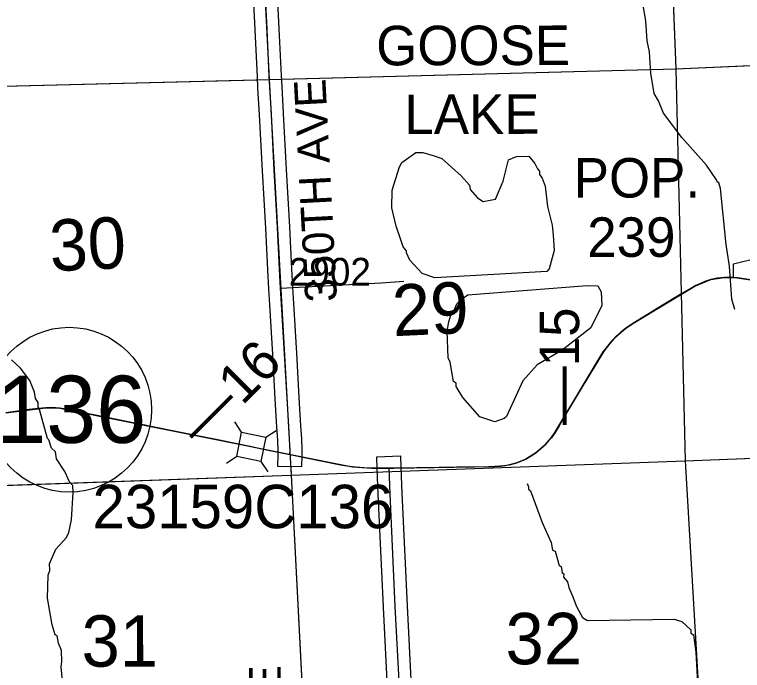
# Model space of a CAD drawing. Extents: x 128.7 to 185.5, y -21.4 to 12.6.
# Drawn here: x 158.242 to 160.083, y -0.346 to 1.313 of the extents above; entities that cross this region are included whole.
import ezdxf

# ---------------------------------------------------------------- set-up
doc = ezdxf.new("R2010")
doc.units = 0
for name, color, linetype in [('tdCoCorpBndry', 7, 'Continuous'), ('tdCoCorpPopTxt', 7, 'Continuous'), ('tdCoHydroRiver', 7, 'Continuous'), ('tdCoHydroTxtLg', 7, 'Continuous'), ('tdCoPriCL', 7, 'Continuous'), ('tdCoPrimary', 7, 'Continuous'), ('tdCoPriNonDiv', 7, 'Continuous'), ('tdCoPriNonDivCL', 7, 'Continuous'), ('tdCoSecRdNmbr', 7, 'Continuous'), ('tdCoSecRdTxt', 7, 'Continuous'), ('tdCoSecRteBand', 7, 'Continuous'), ('tdCoSecRteCL', 7, 'Continuous'), ('tdCoSectLine', 7, 'Continuous'), ('tdCoSectLinePart', 7, 'Continuous'), ('tdCoSectNmbr', 7, 'Continuous'), ('tdCoShieldStRte', 7, 'Continuous'), ('tdCoStPrkRd', 7, 'Continuous'), ('tdCoStrucNonDivPri', 7, 'Continuous'), ('tdCoStrucPriMaintName', 7, 'Continuous'), ('tdCoSurfGravel', 7, 'Continuous'), ('tdStHwyPriRefPost1', 7, 'Continuous'), ('tdStHwyPriRefPost5', 7, 'Continuous')]:
    doc.layers.add(name, color=color, linetype=linetype)

msp = doc.modelspace()

# ---------------------------------------------------------------- linework, layer by layer
at = {"layer": 'tdCoCorpBndry'}
msp.add_lwpolyline([(160.0932, 0.6439), (160.0701, 0.6471), (160.06, 0.6479), (160.0601, 0.6824), (160.183, 0.7131)], dxfattribs=at)
at = {"layer": 'tdCoHydroRiver'}
for points in [[(160.0635, 0.5667), (160.0562, 0.5932), (160.05, 0.6767), (160.0418, 0.7316), (160.0272, 0.8731), (160.0235, 0.8872), (160.0187, 0.8902), (160.0169, 0.8949), (159.9919, 0.9318), (159.9294, 1.0022), (159.883, 1.0636), (159.8709, 1.0948), (159.8592, 1.1133), (159.851, 1.1651), (159.8475, 1.2186), (159.8417, 1.2468), (159.8384, 1.2972), (159.8305, 1.3411), (159.8252, 1.3993), (159.8145, 1.4778), (159.8031, 1.621)], [(159.3046, 0.6467), (159.2726, 0.6582), (159.2415, 0.6918), (159.2329, 0.7104), (159.2327, 0.7152), (159.2244, 0.7259), (159.2191, 0.7431), (159.2068, 0.7774), (159.1957, 0.8243), (159.1972, 0.8686), (159.2156, 0.9276), (159.2215, 0.9389), (159.2569, 0.9638), (159.2743, 0.9644), (159.303, 0.956), (159.3222, 0.9488), (159.3711, 0.9048), (159.3924, 0.8819), (159.3944, 0.8709), (159.4125, 0.8495), (159.4271, 0.8405), (159.4584, 0.8464), (159.4773, 0.8913), (159.4912, 0.9454), (159.5114, 0.954), (159.5429, 0.9552), (159.5578, 0.9367), (159.5646, 0.9228), (159.5695, 0.9167), (159.5698, 0.9088), (159.5765, 0.8995), (159.5835, 0.8793), (159.5901, 0.8274), (159.6013, 0.7805), (159.6037, 0.7553), (159.6067, 0.716), (159.5942, 0.6698), (159.5881, 0.6632), (159.3046, 0.6467)], [(159.4566, 0.2829), (159.4182, 0.2957), (159.3754, 0.3447), (159.3587, 0.3725), (159.3584, 0.3804), (159.3519, 0.3849), (159.3438, 0.4335), (159.3387, 0.4444), (159.3363, 0.5121), (159.3402, 0.536), (159.3473, 0.5583), (159.3519, 0.5601), (159.3607, 0.5809), (159.3713, 0.5923), (159.3882, 0.604), (159.6904, 0.6275), (159.7173, 0.6268), (159.7257, 0.6114), (159.7269, 0.5767), (159.699, 0.5204), (159.6268, 0.4642), (159.5634, 0.4272), (159.527, 0.3864), (159.4861, 0.2966), (159.4799, 0.2916), (159.4566, 0.2829)], [(158.3704, -0.4537), (158.3599, -0.3373), (158.361, -0.3246), (158.36, -0.2962), (158.353, -0.2776), (158.3492, -0.2588), (158.3443, -0.2558), (158.3371, -0.2308), (158.3252, -0.1633), (158.3263, -0.1049), (158.3306, -0.0937), (158.33, -0.0764), (158.3373, -0.0587), (158.3461, -0.0395), (158.3734, -0.0101), (158.3793, 0.0027), (158.386, 0.0345), (158.3898, 0.1041), (158.3892, 0.1215), (158.381, 0.1306), (158.369, 0.157), (158.3473, 0.1894), (158.3451, 0.2067), (158.3353, 0.2158), (158.3282, 0.2376), (158.3249, 0.2407), (158.3049, 0.3141), (158.3016, 0.3188), (158.3012, 0.3314), (158.2945, 0.3422), (158.2923, 0.3579), (158.2802, 0.3874), (158.257, 0.4182), (158.2342, 0.4394)], [(159.538, 0.1264), (159.5414, 0.1186), (159.5416, 0.1123), (159.5465, 0.1078), (159.5762, 0.0284), (159.5986, -0.0229), (159.6024, -0.0417), (159.6088, -0.0446), (159.6196, -0.0806), (159.6244, -0.0835), (159.6265, -0.0992), (159.6314, -0.1022), (159.6301, -0.1102), (159.64, -0.1224), (159.6437, -0.1365), (159.654, -0.1598), (159.6628, -0.1848), (159.678, -0.2126), (159.6909, -0.22), (159.9101, -0.2169), (159.9293, -0.2225), (159.9521, -0.2438), (159.9524, -0.2517), (159.9589, -0.2562), (159.9652, -0.3001), (159.9701, -0.3931)]]:
    msp.add_lwpolyline(points, dxfattribs=at)
at = {"layer": 'tdCoPriCL'}
msp.add_lwpolyline([(160.0929, 0.6439), (160.0697, 0.6471), (160.0596, 0.6479), (160.0562, 0.6481), (160.0534, 0.6484), (160.0369, 0.6479), (160.0189, 0.6459), (160.0026, 0.6425), (159.9881, 0.6378), (159.9767, 0.6328), (159.9624, 0.6264), (159.9273, 0.6055), (159.8783, 0.5761), (159.8098, 0.5344), (159.7876, 0.5196), (159.7622, 0.4975), (159.7503, 0.4849), (159.7306, 0.4595), (159.7072, 0.4213), (159.6771, 0.3712), (159.632, 0.295), (159.6083, 0.2555), (159.5992, 0.2425), (159.5923, 0.2348), (159.5836, 0.2242), (159.5602, 0.2042), (159.5346, 0.1882), (159.5121, 0.1791), (159.4939, 0.1737), (159.4823, 0.1714), (159.4553, 0.1695), (159.4403, 0.169), (159.3593, 0.1678), (159.3161, 0.1672), (159.2011, 0.1655), (159.1894, 0.1655), (159.1656, 0.1654), (159.1454, 0.1653), (159.1244, 0.166), (159.0961, 0.1685), (159.0825, 0.1705), (159.0206, 0.1823), (158.9378, 0.1995), (158.8877, 0.2097), (158.8408, 0.2193), (158.8406, 0.2193), (158.8402, 0.2194), (158.8372, 0.22), (158.7553, 0.2368), (158.6117, 0.2659), (158.5861, 0.2712), (158.4463, 0.2994), (158.3979, 0.3093), (158.376, 0.3142), (158.356, 0.3172), (158.3205, 0.3184), (158.2788, 0.3137), (158.2192, 0.3058)], dxfattribs=at)
at = {"layer": 'tdCoPrimary'}
msp.add_line((160.06, 0.6479), (160.06, 0.6479), dxfattribs=at)
msp.add_line((160.06, 0.6479), (160.06, 0.6479), dxfattribs=at)
for points in [[(160.0932, 0.6439), (160.0701, 0.6471), (160.06, 0.6479), (160.0538, 0.6484), (160.0373, 0.6479), (160.0193, 0.6459), (160.003, 0.6425), (159.9884, 0.6378), (159.9771, 0.6328), (159.9628, 0.6267), (159.9628, 0.6264), (159.932, 0.6082), (159.9279, 0.6058), (159.8787, 0.5761), (159.8101, 0.5344), (159.7879, 0.5196), (159.7759, 0.5093), (159.7625, 0.4975), (159.7507, 0.4849), (159.7413, 0.473), (159.731, 0.4595), (159.7076, 0.4213), (159.6775, 0.3712), (159.6323, 0.295), (159.6193, 0.273), (159.6087, 0.2555), (159.5995, 0.2425), (159.5926, 0.2348), (159.584, 0.2242), (159.5729, 0.2141), (159.5606, 0.2042), (159.55, 0.1966), (159.5349, 0.1882), (159.5248, 0.184), (159.5125, 0.1791), (159.5034, 0.1764), (159.4942, 0.1737), (159.4826, 0.1714), (159.4706, 0.17), (159.4407, 0.169), (159.3741, 0.168), (159.3164, 0.1672), (159.2015, 0.1655), (159.1889, 0.1655), (159.1458, 0.1653), (159.1248, 0.166), (159.109, 0.1675), (159.0965, 0.1685), (159.0829, 0.1705), (159.0666, 0.1734), (159.021, 0.1823), (158.9781, 0.1914), (158.9382, 0.1995), (158.8881, 0.2097), (158.7557, 0.2368), (158.6476, 0.2587), (158.6121, 0.2659), (158.546, 0.2795), (158.4467, 0.2994), (158.3983, 0.3093), (158.3764, 0.3142), (158.3564, 0.3172), (158.3364, 0.3187), (158.3209, 0.3184), (158.3024, 0.3169), (158.2792, 0.3137), (158.2516, 0.3098), (158.2195, 0.3058)], [(160.06, 0.6479), (160.0538, 0.6484), (160.0373, 0.6479), (160.0193, 0.6459), (160.003, 0.6425), (159.9884, 0.6378), (159.9771, 0.6328), (159.9628, 0.6267), (159.9628, 0.6264), (159.932, 0.6082), (159.9279, 0.6058)], [(160.06, 0.6479), (160.0538, 0.6484), (160.0373, 0.6479), (160.0193, 0.6459), (160.003, 0.6425), (159.9884, 0.6378), (159.9771, 0.6328), (159.9628, 0.6267), (159.9628, 0.6264), (159.932, 0.6082), (159.9279, 0.6058)], [(160.1514, 0.6339), (160.1083, 0.6412), (160.0932, 0.6439), (160.0701, 0.6471), (160.06, 0.6479)], [(160.1514, 0.6339), (160.1083, 0.6412), (160.0932, 0.6439), (160.0701, 0.6471), (160.06, 0.6479)], [(159.9279, 0.6058), (159.8787, 0.5761), (159.8101, 0.5344), (159.7879, 0.5196), (159.7759, 0.5093), (159.7625, 0.4975), (159.7507, 0.4849), (159.7413, 0.473), (159.731, 0.4595), (159.7076, 0.4213), (159.6775, 0.3712), (159.6323, 0.295), (159.6193, 0.273), (159.6087, 0.2555), (159.5995, 0.2425), (159.5926, 0.2348), (159.584, 0.2242), (159.5729, 0.2141), (159.5606, 0.2042), (159.55, 0.1966), (159.5349, 0.1882), (159.5248, 0.184), (159.5125, 0.1791), (159.5034, 0.1764), (159.4942, 0.1737), (159.4826, 0.1714), (159.4706, 0.17), (159.4556, 0.1695)], [(159.9279, 0.6058), (159.8787, 0.5761), (159.8101, 0.5344), (159.7879, 0.5196), (159.7759, 0.5093), (159.7625, 0.4975), (159.7507, 0.4849), (159.7413, 0.473), (159.731, 0.4595), (159.7076, 0.4213), (159.6775, 0.3712), (159.6323, 0.295), (159.6193, 0.273), (159.6087, 0.2555), (159.5995, 0.2425), (159.5926, 0.2348), (159.584, 0.2242), (159.5729, 0.2141), (159.5606, 0.2042), (159.55, 0.1966), (159.5349, 0.1882), (159.5248, 0.184), (159.5125, 0.1791), (159.5034, 0.1764), (159.4942, 0.1737), (159.4826, 0.1714), (159.4706, 0.17), (159.4556, 0.1695)], [(159.4556, 0.1695), (159.4407, 0.169), (159.3741, 0.168), (159.3164, 0.1672), (159.2015, 0.1655), (159.1889, 0.1655), (159.1458, 0.1653), (159.1248, 0.166), (159.109, 0.1675), (159.0965, 0.1685), (159.0829, 0.1705), (159.0666, 0.1734), (159.021, 0.1823), (158.9781, 0.1914), (158.9382, 0.1995), (158.8881, 0.2097), (158.7557, 0.2368), (158.6476, 0.2587), (158.6121, 0.2659), (158.546, 0.2795), (158.4467, 0.2994), (158.3983, 0.3093), (158.3764, 0.3142), (158.3564, 0.3172), (158.3364, 0.3187), (158.3209, 0.3184), (158.3024, 0.3169), (158.2792, 0.3137), (158.2516, 0.3098), (158.2195, 0.3058)], [(159.4556, 0.1695), (159.4407, 0.169), (159.3741, 0.168), (159.3164, 0.1672), (159.2015, 0.1655), (159.1889, 0.1655), (159.1458, 0.1653), (159.1248, 0.166), (159.109, 0.1675), (159.0965, 0.1685), (159.0829, 0.1705), (159.0666, 0.1734), (159.021, 0.1823), (158.9781, 0.1914), (158.9382, 0.1995), (158.8881, 0.2097), (158.7557, 0.2368), (158.6476, 0.2587), (158.6121, 0.2659), (158.546, 0.2795), (158.4467, 0.2994), (158.3983, 0.3093), (158.3764, 0.3142), (158.3564, 0.3172), (158.3364, 0.3187), (158.3209, 0.3184), (158.3024, 0.3169), (158.2792, 0.3137), (158.2516, 0.3098), (158.2195, 0.3058)]]:
    msp.add_lwpolyline(points, dxfattribs=at)
at = {"layer": 'tdCoPriNonDiv'}
msp.add_lwpolyline([(158.2192, 0.3058), (158.3205, 0.3184), (158.356, 0.3172), (158.3979, 0.3093), (158.6117, 0.2659), (159.0961, 0.1685), (159.1454, 0.1653), (159.2011, 0.1655), (159.4553, 0.1695), (159.4939, 0.1737), (159.5121, 0.1791), (159.5346, 0.1882), (159.5602, 0.2042), (159.5836, 0.2242), (159.5992, 0.2425), (159.6083, 0.2555), (159.7306, 0.4595), (159.7622, 0.4975), (159.7876, 0.5196), (159.8098, 0.5344), (159.9624, 0.6264), (160.0026, 0.6425), (160.0369, 0.6479), (160.0697, 0.6471), (160.1079, 0.6412)], dxfattribs=at)
at = {"layer": 'tdCoPriNonDivCL'}
msp.add_lwpolyline([(160.0929, 0.6439), (160.0697, 0.6471), (160.0596, 0.6479), (160.0596, 0.6479), (160.0534, 0.6484), (160.0369, 0.6479), (160.0189, 0.6459), (160.0026, 0.6425), (159.9881, 0.6378), (159.9767, 0.6328), (159.9624, 0.6267), (159.9624, 0.6264), (159.9316, 0.6082), (159.8783, 0.5761), (159.8098, 0.5344), (159.7876, 0.5196), (159.7755, 0.5093), (159.7622, 0.4975), (159.7503, 0.4849), (159.741, 0.473), (159.7306, 0.4595), (159.7072, 0.4213), (159.6771, 0.3712), (159.632, 0.295), (159.6189, 0.273), (159.6083, 0.2555), (159.5992, 0.2425), (159.5923, 0.2348), (159.5836, 0.2242), (159.5725, 0.2141), (159.5602, 0.2042), (159.5496, 0.1966), (159.5346, 0.1882), (159.5244, 0.184), (159.5121, 0.1791), (159.503, 0.1764), (159.4939, 0.1737), (159.4823, 0.1714), (159.4702, 0.17), (159.4553, 0.1695), (159.4403, 0.169), (159.3738, 0.168), (159.3161, 0.1672), (159.2011, 0.1655), (159.1885, 0.1655), (159.1454, 0.1653), (159.1244, 0.166), (159.1087, 0.1675), (159.0961, 0.1685), (159.0825, 0.1705), (159.0662, 0.1734), (159.0206, 0.1823), (158.9777, 0.1914), (158.9378, 0.1995), (158.8877, 0.2097), (158.7553, 0.2368), (158.6473, 0.2587), (158.6117, 0.2659), (158.5457, 0.2795), (158.4463, 0.2994), (158.3979, 0.3093), (158.376, 0.3142), (158.356, 0.3172), (158.336, 0.3187), (158.3205, 0.3184), (158.302, 0.3169), (158.2788, 0.3137), (158.2512, 0.3098), (158.2192, 0.3058)], dxfattribs=at)
msp.add_lwpolyline([(160.0929, 0.6439), (160.0697, 0.6471), (160.0596, 0.6479), (160.0596, 0.6479), (160.0534, 0.6484), (160.0369, 0.6479), (160.0189, 0.6459), (160.0026, 0.6425), (159.9881, 0.6378), (159.9767, 0.6328), (159.9624, 0.6267), (159.9624, 0.6264), (159.9316, 0.6082), (159.8783, 0.5761), (159.8098, 0.5344), (159.7876, 0.5196), (159.7755, 0.5093), (159.7622, 0.4975), (159.7503, 0.4849), (159.741, 0.473), (159.7306, 0.4595), (159.7072, 0.4213), (159.6771, 0.3712), (159.632, 0.295), (159.6189, 0.273), (159.6083, 0.2555), (159.5992, 0.2425), (159.5923, 0.2348), (159.5836, 0.2242), (159.5725, 0.2141), (159.5602, 0.2042), (159.5496, 0.1966), (159.5346, 0.1882), (159.5244, 0.184), (159.5121, 0.1791), (159.503, 0.1764), (159.4939, 0.1737), (159.4823, 0.1714), (159.4702, 0.17), (159.4553, 0.1695), (159.4403, 0.169), (159.3738, 0.168), (159.3161, 0.1672), (159.2011, 0.1655), (159.1885, 0.1655), (159.1454, 0.1653), (159.1244, 0.166), (159.1087, 0.1675), (159.0961, 0.1685), (159.0825, 0.1705), (159.0662, 0.1734), (159.0206, 0.1823), (158.9777, 0.1914), (158.9378, 0.1995), (158.8877, 0.2097), (158.7553, 0.2368), (158.6473, 0.2587), (158.6117, 0.2659), (158.5457, 0.2795), (158.4463, 0.2994), (158.3979, 0.3093), (158.376, 0.3142), (158.356, 0.3172), (158.336, 0.3187), (158.3205, 0.3184), (158.302, 0.3169), (158.2788, 0.3137), (158.2512, 0.3098), (158.2192, 0.3058)], dxfattribs=at)
at = {"layer": 'tdCoSecRteBand'}
for points in [[(158.9677, 0.169), (158.9077, 0.17), (158.9082, 0.2), (158.9084, 0.2106), (158.9072, 0.2361), (158.9052, 0.2694), (158.9009, 0.3411), (158.9009, 0.3412), (158.9009, 0.3412), (158.8947, 0.4531), (158.8871, 0.5788), (158.8871, 0.5788), (158.8871, 0.5789), (158.8847, 0.6189), (158.8819, 0.6669), (158.8819, 0.6671), (158.8819, 0.6673), (158.877, 0.7726), (158.8686, 0.9175), (158.8686, 0.9176), (158.8686, 0.9177), (158.8614, 1.0594), (158.8574, 1.1279), (158.8558, 1.1554), (158.8558, 1.1556), (158.8558, 1.1558), (158.8503, 1.2744), (158.8447, 1.3946)], [(158.9046, 1.3976), (158.9103, 1.2772), (158.9103, 1.2772), (158.9103, 1.2772), (158.9157, 1.1588), (158.9173, 1.1315), (158.9213, 1.0628), (158.9214, 1.0627), (158.9214, 1.0625), (158.9285, 0.9208), (158.9369, 0.7759), (158.9369, 0.7758), (158.9369, 0.7756), (158.9418, 0.6702), (158.9446, 0.6225), (158.947, 0.5824), (158.9546, 0.4567), (158.9546, 0.4566), (158.9546, 0.4565), (158.9608, 0.3446), (158.9651, 0.273), (158.9651, 0.273), (158.9651, 0.273), (158.9671, 0.2395), (158.9671, 0.2393), (158.9671, 0.2391), (158.9684, 0.2124), (158.9684, 0.2115), (158.9684, 0.2106), (158.9682, 0.199), (158.9677, 0.169)], [(159.185, -0.3901), (159.1746, -0.1858), (159.1745, -0.1857), (159.1745, -0.1856), (159.1617, 0.0995), (159.1617, 0.0995), (159.1617, 0.0995), (159.1589, 0.1641), (159.1589, 0.1641), (159.1576, 0.1941), (159.2176, 0.1968), (159.2189, 0.1668), (159.2189, 0.1668), (159.2189, 0.1667), (159.2189, 0.1667), (159.2216, 0.1021), (159.2345, -0.1828), (159.245, -0.3872)]]:
    msp.add_lwpolyline(points, dxfattribs=at)
at = {"layer": 'tdCoSecRteCL'}
for points in [[(158.9382, 0.1995), (158.9384, 0.2111), (158.9372, 0.2377), (158.9352, 0.2712), (158.9309, 0.3429), (158.9247, 0.4549), (158.917, 0.5806), (158.9147, 0.6207), (158.9119, 0.6687), (158.9069, 0.7742), (158.8985, 0.9192), (158.8914, 1.061), (158.8873, 1.1297), (158.8857, 1.1572), (158.8803, 1.2758), (158.8746, 1.3962), (158.8667, 1.533), (158.8627, 1.6504)], [(159.215, -0.3887), (159.2045, -0.1842), (159.1917, 0.1008), (159.1889, 0.1654), (159.1889, 0.1655)]]:
    msp.add_lwpolyline(points, dxfattribs=at)
at = {"layer": 'tdCoSectLine'}
for points in [[(159.8751, 2.1752), (159.914, 1.1762)], [(158.8354, 2.1458), (158.8858, 1.1488)], [(159.914, 1.1762), (160.9151, 1.2197)], [(158.8858, 1.1488), (159.914, 1.1762)], [(159.914, 1.1762), (159.9376, 0.1838)], [(157.9089, 1.1243), (158.8858, 1.1488)], [(158.8858, 1.1488), (158.9415, 0.1476)], [(159.9376, 0.1838), (160.9554, 0.2241)], [(158.9415, 0.1476), (159.9376, 0.1838)], [(159.9376, 0.1838), (159.995, -0.8004)], [(157.9561, 0.1126), (158.9415, 0.1476)], [(158.9415, 0.1476), (158.9925, -0.8491)]]:
    msp.add_lwpolyline(points, dxfattribs=at)
at = {"layer": 'tdCoSectLinePart'}
for points in [[(159.8956, 1.6494), (159.914, 1.1762)], [(159.914, 1.1762), (160.3846, 1.1966)], [(158.9158, 1.1496), (159.914, 1.1762)], [(159.914, 1.1762), (159.9376, 0.1838)], [(157.9089, 1.1243), (158.8558, 1.148)], [(159.9376, 0.1838), (160.926, 0.2229)], [(158.9403, 0.1695), (158.9415, 0.1476)], [(158.9415, 0.1476), (159.9376, 0.1838)], [(159.9376, 0.1838), (159.995, -0.8004)], [(157.9861, 0.1137), (158.9415, 0.1476)], [(158.9415, 0.1476), (158.9801, -0.6062)]]:
    msp.add_lwpolyline(points, dxfattribs=at)
at = {"layer": 'tdCoShieldStRte'}
msp.add_circle((158.3799, 0.3134), 0.2085, dxfattribs=at)
at = {"layer": 'tdCoStPrkRd'}
for p, q in [((158.9147, 0.6207), (159.0568, 0.6284)), ((159.0568, 0.6284), (159.1692, 0.6344)), ((159.1692, 0.6344), (159.2262, 0.6385))]:
    msp.add_line(p, q, dxfattribs=at)
at = {"layer": 'tdCoStrucNonDivPri'}
for p, q in [((158.8161, 0.2563), (158.7989, 0.2824)), ((158.8775, 0.2437), (158.9036, 0.261)), ((158.8036, 0.1949), (158.7774, 0.1777)), ((158.8649, 0.1824), (158.8821, 0.1563))]:
    msp.add_line(p, q, dxfattribs=at)
msp.add_lwpolyline([(158.8649, 0.1824), (158.8036, 0.1949), (158.8161, 0.2563), (158.8775, 0.2437)], close=True, dxfattribs=at)
at = {"layer": 'tdCoSurfGravel'}
msp.add_line((159.1889, 0.1654), (159.1889, 0.1655), dxfattribs=at)
for points in [[(158.8873, 1.1297), (158.8857, 1.1572), (158.8803, 1.2758), (158.8746, 1.3962), (158.8667, 1.533), (158.8627, 1.6504)], [(158.9382, 0.1995), (158.9384, 0.2111), (158.9372, 0.2377), (158.9352, 0.2712), (158.9309, 0.3429), (158.9247, 0.4549), (158.917, 0.5806), (158.9147, 0.6207), (158.9119, 0.6687), (158.9069, 0.7742), (158.8985, 0.9192), (158.8914, 1.061), (158.8873, 1.1297)], [(159.215, -0.3887), (159.2045, -0.1842), (159.1917, 0.1008), (159.1889, 0.1654)]]:
    msp.add_lwpolyline(points, dxfattribs=at)

# ---------------------------------------------------------------- texts
at = {"layer": 'tdCoCorpPopTxt'}
for s, p in [('POP.', (159.6561, 0.8501)), ('239', (159.6902, 0.7001))]:
    msp.add_text(s, height=0.1, dxfattribs=at).set_placement(p)
at = {"layer": 'tdCoHydroTxtLg'}
for s, p in [('GOOSE', (159.1565, 1.1846)), ('LAKE', (159.2277, 1.0108))]:
    msp.add_text(s, height=0.1, rotation=0.1202, dxfattribs=at).set_placement(p)
at = {"layer": 'tdCoSecRdNmbr'}
msp.add_text('2902', height=0.07, rotation=0.1199, dxfattribs=at).set_placement((158.935, 0.6272))
at = {"layer": 'tdCoSecRdTxt'}
for rotation, p in [(93, (159.0574, 0.5879)), (90, (158.915, -0.898))]:
    msp.add_text('350TH AVE', height=0.08, rotation=rotation, dxfattribs=at).set_placement(p)
at = {"layer": 'tdCoSectNmbr'}
for s, rotation, p in [('30', 2.6719, (158.3329, 0.6634)), ('29', 2.6725, (159.1997, 0.4992)), ('32', 0.1203, (159.4838, -0.3308)), ('31', 0.1195, (158.4113, -0.3368))]:
    msp.add_text(s, height=0.13, rotation=rotation, dxfattribs=at).set_placement(p)
at = {"layer": 'tdCoShieldStRte'}
msp.add_text('136', height=0.17, dxfattribs=at).set_placement((158.1953, 0.2295))
at = {"layer": 'tdCoStrucPriMaintName'}
msp.add_text('23159C136', height=0.11, dxfattribs=at).set_placement((158.4389, 0.0135))
msp.add_text('23159C136', height=0.11, dxfattribs=at).set_placement((158.4389, 0.0135))
msp.add_text('23159C136', height=0.11, dxfattribs=at).set_placement((158.4389, 0.0135))
at = {"layer": 'tdStHwyPriRefPost1'}
for s, rotation, p in [('‒‒15', 90, (159.6698, 0.2745)), ('‒‒16', 45, (158.7125, 0.2173))]:
    msp.add_text(s, height=0.1, rotation=rotation, dxfattribs=at).set_placement(p)
at = {"layer": 'tdStHwyPriRefPost5'}
msp.add_text('‒‒15', height=0.1, rotation=90, dxfattribs=at).set_placement((159.6698, 0.2745))

doc.saveas('drawing.dxf')
